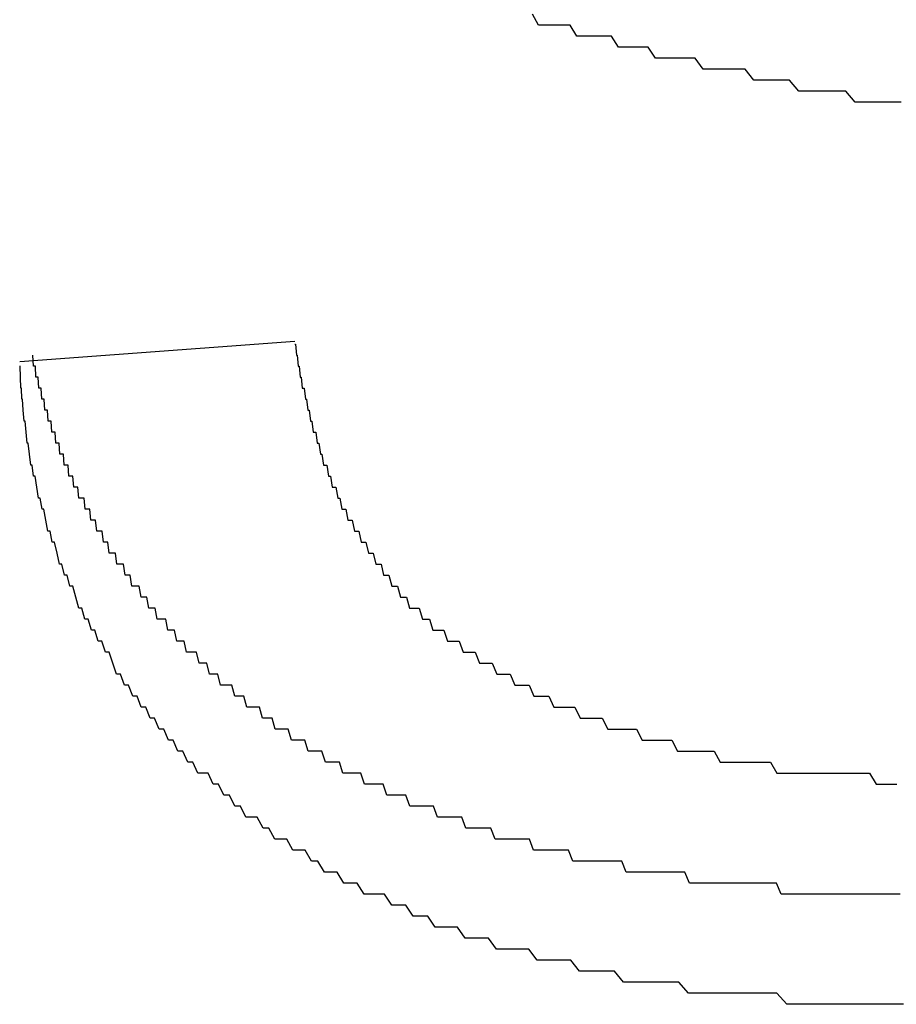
# Model space of a CAD drawing. Extents: x 1107 to 4046, y 937 to 3355.
# Tile 611 of 656: x 2200.604 to 2201.401, y 2703.173 to 2704.068. Entities that reach past the tile are written whole.
import ezdxf

# ---------------------------------------------------------------- set-up
doc = ezdxf.new("R2010")
doc.units = 0
doc.layers.add('KF_VIDA_L___C_REAR', color=7, linetype='CONTINUOUS')

# ---------------------------------------------------------------- blocks, each defined once
blk = doc.blocks.new('KF_VIDA_L___C_REAR')
at = {"layer": 'KF_VIDA_L___C_REAR'}
blk.add_line((13.625, 1014.544395), (13.875, 1014.562878), dxfattribs=at)
for points in [[(14.4258, 1014.78, 0), (14.4176, 1014.78, 0), (14.4094, 1014.78, 0), (14.4011, 1014.78, 0), (14.3927, 1014.78, 0), (14.3842, 1014.78, 0), (14.3755, 1014.79, 0), (14.3668, 1014.79, 0), (14.3582, 1014.79, 0), (14.3497, 1014.79, 0), (14.3412, 1014.79, 0), (14.3328, 1014.79, 0), (14.3245, 1014.8, 0), (14.3163, 1014.8, 0), (14.3081, 1014.8, 0), (14.3001, 1014.8, 0), (14.2921, 1014.8, 0), (14.2842, 1014.81, 0), (14.2764, 1014.81, 0), (14.2687, 1014.81, 0), (14.261, 1014.81, 0), (14.2535, 1014.81, 0), (14.246, 1014.81, 0), (14.2386, 1014.82, 0), (14.2313, 1014.82, 0), (14.224, 1014.82, 0), (14.2169, 1014.82, 0), (14.2098, 1014.82, 0), (14.2028, 1014.82, 0), (14.1959, 1014.83, 0), (14.1891, 1014.83, 0), (14.1823, 1014.83, 0), (14.1756, 1014.83, 0), (14.1691, 1014.83, 0), (14.1626, 1014.84, 0), (14.1562, 1014.84, 0), (14.1498, 1014.84, 0), (14.1436, 1014.84, 0), (14.1374, 1014.84, 0), (14.1313, 1014.84, 0), (14.1253, 1014.85, 0), (14.1194, 1014.85, 0), (14.1135, 1014.85, 0), (14.1078, 1014.85, 0), (14.1021, 1014.85, 0), (14.0965, 1014.85, 0), (14.091, 1014.86, 0)], [(13.875, 1014.56, 0), (13.8757, 1014.56, 0), (13.8764, 1014.55, 0), (13.8772, 1014.55, 0), (13.878, 1014.54, 0), (13.8789, 1014.54, 0), (13.8797, 1014.53, 0), (13.8806, 1014.53, 0), (13.8816, 1014.52, 0), (13.8826, 1014.52, 0), (13.8836, 1014.52, 0), (13.8846, 1014.51, 0), (13.8857, 1014.51, 0), (13.8868, 1014.5, 0), (13.8879, 1014.5, 0), (13.8891, 1014.49, 0), (13.8903, 1014.49, 0), (13.8915, 1014.48, 0), (13.8928, 1014.48, 0), (13.8941, 1014.48, 0), (13.8954, 1014.47, 0), (13.8968, 1014.47, 0), (13.8982, 1014.46, 0), (13.8996, 1014.46, 0), (13.9011, 1014.45, 0), (13.9026, 1014.45, 0), (13.9041, 1014.45, 0), (13.9057, 1014.44, 0), (13.9073, 1014.44, 0), (13.9089, 1014.43, 0), (13.9106, 1014.43, 0), (13.9123, 1014.43, 0), (13.914, 1014.42, 0), (13.9158, 1014.42, 0), (13.9176, 1014.41, 0), (13.9194, 1014.41, 0), (13.9213, 1014.41, 0), (13.9232, 1014.4, 0), (13.9251, 1014.4, 0), (13.9271, 1014.4, 0), (13.9291, 1014.39, 0), (13.9311, 1014.39, 0), (13.9332, 1014.39, 0), (13.9353, 1014.38, 0), (13.9374, 1014.38, 0), (13.9396, 1014.38, 0), (13.9418, 1014.37, 0), (13.944, 1014.37, 0), (13.9463, 1014.37, 0), (13.9486, 1014.36, 0), (13.9509, 1014.36, 0), (13.9533, 1014.36, 0), (13.9557, 1014.35, 0), (13.9581, 1014.35, 0), (13.9605, 1014.35, 0), (13.9631, 1014.34, 0), (13.9656, 1014.34, 0), (13.9683, 1014.34, 0), (13.9709, 1014.33, 0), (13.9737, 1014.33, 0), (13.9764, 1014.33, 0), (13.9793, 1014.32, 0), (13.9821, 1014.32, 0), (13.9851, 1014.32, 0), (13.9881, 1014.32, 0), (13.9911, 1014.31, 0), (13.9942, 1014.31, 0), (13.9973, 1014.31, 0), (14.0005, 1014.3, 0), (14.0037, 1014.3, 0), (14.007, 1014.3, 0), (14.0103, 1014.3, 0), (14.0137, 1014.29, 0), (14.0172, 1014.29, 0), (14.0207, 1014.29, 0), (14.0242, 1014.29, 0), (14.0278, 1014.28, 0), (14.0314, 1014.28, 0), (14.0351, 1014.28, 0), (14.0389, 1014.28, 0), (14.0427, 1014.27, 0), (14.0465, 1014.27, 0), (14.0504, 1014.27, 0), (14.0544, 1014.27, 0), (14.0584, 1014.26, 0), (14.0624, 1014.26, 0), (14.0665, 1014.26, 0), (14.0707, 1014.26, 0), (14.0749, 1014.25, 0), (14.0791, 1014.25, 0), (14.0835, 1014.25, 0), (14.0878, 1014.25, 0), (14.0922, 1014.24, 0), (14.0967, 1014.24, 0), (14.1012, 1014.24, 0), (14.1058, 1014.24, 0), (14.1104, 1014.23, 0), (14.115, 1014.23, 0), (14.1197, 1014.23, 0), (14.1245, 1014.23, 0), (14.1293, 1014.23, 0), (14.1342, 1014.22, 0), (14.1391, 1014.22, 0), (14.1441, 1014.22, 0), (14.1491, 1014.22, 0), (14.1542, 1014.22, 0), (14.1593, 1014.21, 0), (14.1645, 1014.21, 0), (14.1696, 1014.21, 0), (14.1749, 1014.21, 0), (14.1801, 1014.21, 0), (14.1853, 1014.21, 0), (14.1906, 1014.2, 0), (14.1959, 1014.2, 0), (14.2013, 1014.2, 0), (14.2066, 1014.2, 0), (14.212, 1014.2, 0), (14.2174, 1014.2, 0), (14.2228, 1014.19, 0), (14.2283, 1014.19, 0), (14.2338, 1014.19, 0), (14.2393, 1014.19, 0), (14.2448, 1014.19, 0), (14.2504, 1014.19, 0), (14.2559, 1014.19, 0), (14.2615, 1014.18, 0), (14.2672, 1014.18, 0), (14.2728, 1014.18, 0), (14.2785, 1014.18, 0), (14.2842, 1014.18, 0), (14.2899, 1014.18, 0), (14.2956, 1014.18, 0), (14.3014, 1014.18, 0), (14.3072, 1014.18, 0), (14.313, 1014.17, 0), (14.3189, 1014.17, 0), (14.3247, 1014.17, 0), (14.3306, 1014.17, 0), (14.3366, 1014.17, 0), (14.3425, 1014.17, 0), (14.3485, 1014.17, 0), (14.3545, 1014.17, 0), (14.3605, 1014.17, 0), (14.3665, 1014.17, 0), (14.3726, 1014.17, 0), (14.3787, 1014.17, 0), (14.3848, 1014.17, 0), (14.3909, 1014.17, 0), (14.3971, 1014.17, 0), (14.4033, 1014.16, 0), (14.4095, 1014.16, 0), (14.4157, 1014.16, 0), (14.422, 1014.16, 0)], [(14.4251, 1014.06, 0), (14.421, 1014.06, 0), (14.4168, 1014.06, 0), (14.4127, 1014.06, 0), (14.4085, 1014.06, 0), (14.4044, 1014.06, 0), (14.4002, 1014.06, 0), (14.3961, 1014.06, 0), (14.3919, 1014.06, 0), (14.3878, 1014.06, 0), (14.3836, 1014.06, 0), (14.3794, 1014.06, 0), (14.3753, 1014.06, 0), (14.3711, 1014.06, 0), (14.3669, 1014.06, 0), (14.3627, 1014.06, 0), (14.3586, 1014.06, 0), (14.3544, 1014.06, 0), (14.3502, 1014.06, 0), (14.346, 1014.06, 0), (14.3419, 1014.06, 0), (14.3377, 1014.06, 0), (14.3335, 1014.06, 0), (14.3293, 1014.06, 0), (14.3252, 1014.06, 0), (14.321, 1014.06, 0), (14.3168, 1014.06, 0), (14.3126, 1014.07, 0), (14.3085, 1014.07, 0), (14.3043, 1014.07, 0), (14.3001, 1014.07, 0), (14.2959, 1014.07, 0), (14.2918, 1014.07, 0), (14.2876, 1014.07, 0), (14.2834, 1014.07, 0), (14.2793, 1014.07, 0), (14.2751, 1014.07, 0), (14.2709, 1014.07, 0), (14.2668, 1014.07, 0), (14.2626, 1014.07, 0), (14.2585, 1014.07, 0), (14.2543, 1014.07, 0), (14.2502, 1014.07, 0), (14.246, 1014.07, 0), (14.2419, 1014.07, 0), (14.2377, 1014.07, 0), (14.2336, 1014.07, 0), (14.2295, 1014.08, 0), (14.2253, 1014.08, 0), (14.2212, 1014.08, 0), (14.2171, 1014.08, 0), (14.213, 1014.08, 0), (14.2088, 1014.08, 0), (14.2047, 1014.08, 0), (14.2006, 1014.08, 0), (14.1965, 1014.08, 0), (14.1924, 1014.08, 0), (14.1883, 1014.08, 0), (14.1843, 1014.08, 0), (14.1802, 1014.08, 0), (14.1761, 1014.08, 0), (14.172, 1014.09, 0), (14.168, 1014.09, 0), (14.1639, 1014.09, 0), (14.1599, 1014.09, 0), (14.1558, 1014.09, 0), (14.1518, 1014.09, 0), (14.1477, 1014.09, 0), (14.1437, 1014.09, 0), (14.1397, 1014.09, 0), (14.1357, 1014.09, 0), (14.1317, 1014.09, 0), (14.1277, 1014.09, 0), (14.1237, 1014.1, 0), (14.1197, 1014.1, 0), (14.1157, 1014.1, 0), (14.1117, 1014.1, 0), (14.1078, 1014.1, 0), (14.1038, 1014.1, 0), (14.0999, 1014.1, 0), (14.0959, 1014.1, 0), (14.092, 1014.1, 0), (14.0881, 1014.11, 0), (14.0842, 1014.11, 0), (14.0803, 1014.11, 0), (14.0764, 1014.11, 0), (14.0725, 1014.11, 0), (14.0686, 1014.11, 0), (14.0647, 1014.11, 0), (14.0609, 1014.11, 0), (14.057, 1014.11, 0), (14.0532, 1014.12, 0), (14.0494, 1014.12, 0), (14.0455, 1014.12, 0), (14.0417, 1014.12, 0), (14.0379, 1014.12, 0), (14.0342, 1014.12, 0), (14.0304, 1014.12, 0), (14.0266, 1014.13, 0), (14.0229, 1014.13, 0), (14.0192, 1014.13, 0), (14.0155, 1014.13, 0), (14.0118, 1014.13, 0), (14.0082, 1014.13, 0), (14.0045, 1014.13, 0), (14.0009, 1014.14, 0), (13.9973, 1014.14, 0), (13.9937, 1014.14, 0), (13.9901, 1014.14, 0), (13.9866, 1014.14, 0), (13.983, 1014.14, 0), (13.9795, 1014.14, 0), (13.976, 1014.15, 0), (13.9725, 1014.15, 0), (13.969, 1014.15, 0), (13.9655, 1014.15, 0), (13.9621, 1014.15, 0), (13.9587, 1014.15, 0), (13.9553, 1014.16, 0), (13.9519, 1014.16, 0), (13.9485, 1014.16, 0), (13.9451, 1014.16, 0), (13.9418, 1014.16, 0), (13.9384, 1014.16, 0), (13.9351, 1014.17, 0), (13.9318, 1014.17, 0), (13.9285, 1014.17, 0), (13.9252, 1014.17, 0), (13.922, 1014.17, 0), (13.9187, 1014.17, 0), (13.9155, 1014.18, 0), (13.9123, 1014.18, 0), (13.9091, 1014.18, 0), (13.9059, 1014.18, 0), (13.9028, 1014.18, 0), (13.8996, 1014.19, 0), (13.8965, 1014.19, 0), (13.8934, 1014.19, 0), (13.8903, 1014.19, 0), (13.8872, 1014.19, 0), (13.8841, 1014.2, 0), (13.8811, 1014.2, 0), (13.8781, 1014.2, 0), (13.875, 1014.2, 0), (13.872, 1014.2, 0), (13.869, 1014.21, 0), (13.8661, 1014.21, 0), (13.8631, 1014.21, 0), (13.8601, 1014.21, 0), (13.8572, 1014.21, 0), (13.8543, 1014.22, 0), (13.8514, 1014.22, 0), (13.8485, 1014.22, 0), (13.8456, 1014.22, 0), (13.8428, 1014.23, 0), (13.8399, 1014.23, 0), (13.8371, 1014.23, 0), (13.8343, 1014.23, 0), (13.8315, 1014.23, 0), (13.8287, 1014.24, 0), (13.826, 1014.24, 0), (13.8232, 1014.24, 0), (13.8206, 1014.24, 0), (13.8179, 1014.25, 0), (13.8152, 1014.25, 0), (13.8126, 1014.25, 0), (13.81, 1014.25, 0), (13.8075, 1014.25, 0), (13.805, 1014.26, 0), (13.8025, 1014.26, 0), (13.8, 1014.26, 0), (13.7975, 1014.26, 0), (13.7951, 1014.27, 0), (13.7927, 1014.27, 0), (13.7903, 1014.27, 0), (13.788, 1014.27, 0), (13.7856, 1014.28, 0), (13.7833, 1014.28, 0), (13.7811, 1014.28, 0), (13.7788, 1014.28, 0), (13.7766, 1014.28, 0), (13.7744, 1014.29, 0), (13.7722, 1014.29, 0), (13.7701, 1014.29, 0), (13.7679, 1014.29, 0), (13.7658, 1014.3, 0), (13.7637, 1014.3, 0), (13.7617, 1014.3, 0), (13.7597, 1014.3, 0), (13.7577, 1014.31, 0), (13.7557, 1014.31, 0), (13.7537, 1014.31, 0), (13.7518, 1014.31, 0), (13.7499, 1014.31, 0), (13.748, 1014.32, 0), (13.7461, 1014.32, 0), (13.7443, 1014.32, 0), (13.7424, 1014.32, 0), (13.7406, 1014.33, 0), (13.7388, 1014.33, 0), (13.7371, 1014.33, 0), (13.7354, 1014.33, 0), (13.7336, 1014.34, 0), (13.732, 1014.34, 0), (13.7303, 1014.34, 0), (13.7286, 1014.34, 0), (13.727, 1014.34, 0), (13.7254, 1014.35, 0), (13.7238, 1014.35, 0), (13.7223, 1014.35, 0), (13.7207, 1014.35, 0), (13.7192, 1014.36, 0), (13.7177, 1014.36, 0), (13.7162, 1014.36, 0), (13.7148, 1014.36, 0), (13.7133, 1014.36, 0), (13.7119, 1014.37, 0), (13.7105, 1014.37, 0), (13.7091, 1014.37, 0), (13.7078, 1014.37, 0), (13.7064, 1014.37, 0), (13.7051, 1014.38, 0), (13.7038, 1014.38, 0), (13.7025, 1014.38, 0), (13.7012, 1014.38, 0), (13.7, 1014.39, 0), (13.6988, 1014.39, 0), (13.6976, 1014.39, 0), (13.6964, 1014.39, 0), (13.6952, 1014.39, 0), (13.694, 1014.4, 0), (13.6929, 1014.4, 0), (13.6918, 1014.4, 0), (13.6907, 1014.4, 0), (13.6896, 1014.4, 0), (13.6886, 1014.41, 0), (13.6875, 1014.41, 0), (13.6865, 1014.41, 0), (13.6855, 1014.41, 0), (13.6845, 1014.41, 0), (13.6835, 1014.42, 0), (13.6825, 1014.42, 0), (13.6815, 1014.42, 0), (13.6806, 1014.42, 0), (13.6796, 1014.42, 0), (13.6787, 1014.42, 0), (13.6777, 1014.43, 0), (13.6768, 1014.43, 0), (13.6759, 1014.43, 0), (13.675, 1014.43, 0), (13.6741, 1014.43, 0), (13.6732, 1014.44, 0), (13.6723, 1014.44, 0), (13.6714, 1014.44, 0), (13.6706, 1014.44, 0), (13.6697, 1014.44, 0), (13.6689, 1014.45, 0), (13.668, 1014.45, 0), (13.6672, 1014.45, 0), (13.6664, 1014.45, 0), (13.6655, 1014.45, 0), (13.6647, 1014.46, 0), (13.6639, 1014.46, 0), (13.6632, 1014.46, 0), (13.6624, 1014.46, 0), (13.6616, 1014.46, 0), (13.6608, 1014.47, 0), (13.6601, 1014.47, 0), (13.6593, 1014.47, 0), (13.6586, 1014.47, 0), (13.6579, 1014.47, 0), (13.6571, 1014.48, 0), (13.6564, 1014.48, 0), (13.6557, 1014.48, 0), (13.655, 1014.48, 0), (13.6543, 1014.48, 0), (13.6537, 1014.49, 0), (13.653, 1014.49, 0), (13.6523, 1014.49, 0), (13.6517, 1014.49, 0), (13.651, 1014.49, 0), (13.6504, 1014.5, 0), (13.6498, 1014.5, 0), (13.6491, 1014.5, 0), (13.6485, 1014.5, 0), (13.6479, 1014.5, 0), (13.6473, 1014.51, 0), (13.6467, 1014.51, 0), (13.6461, 1014.51, 0), (13.6456, 1014.51, 0), (13.645, 1014.51, 0), (13.6444, 1014.52, 0), (13.6439, 1014.52, 0), (13.6434, 1014.52, 0), (13.6428, 1014.52, 0), (13.6423, 1014.52, 0), (13.6418, 1014.53, 0), (13.6413, 1014.53, 0), (13.6408, 1014.53, 0), (13.6403, 1014.53, 0), (13.6398, 1014.53, 0), (13.6393, 1014.54, 0), (13.6388, 1014.54, 0), (13.6384, 1014.54, 0), (13.6379, 1014.54, 0), (13.6375, 1014.54, 0), (13.637, 1014.55, 0)], [(14.428, 1013.96, 0), (14.418, 1013.96, 0), (14.4081, 1013.96, 0), (14.3983, 1013.96, 0), (14.3886, 1013.96, 0), (14.3789, 1013.96, 0), (14.3693, 1013.96, 0), (14.3597, 1013.96, 0), (14.3502, 1013.96, 0), (14.3408, 1013.96, 0), (14.3314, 1013.96, 0), (14.3221, 1013.96, 0), (14.3129, 1013.97, 0), (14.3037, 1013.97, 0), (14.2946, 1013.97, 0), (14.2855, 1013.97, 0), (14.2765, 1013.97, 0), (14.2676, 1013.97, 0), (14.2588, 1013.97, 0), (14.25, 1013.97, 0), (14.2412, 1013.97, 0), (14.2326, 1013.97, 0), (14.224, 1013.98, 0), (14.2154, 1013.98, 0), (14.207, 1013.98, 0), (14.1986, 1013.98, 0), (14.1902, 1013.98, 0), (14.1819, 1013.98, 0), (14.1737, 1013.98, 0), (14.1656, 1013.99, 0), (14.1575, 1013.99, 0), (14.1495, 1013.99, 0), (14.1415, 1013.99, 0), (14.1336, 1013.99, 0), (14.1258, 1014, 0), (14.118, 1014, 0), (14.1103, 1014, 0), (14.1027, 1014, 0), (14.0951, 1014, 0), (14.0876, 1014.01, 0), (14.0801, 1014.01, 0), (14.0728, 1014.01, 0), (14.0654, 1014.01, 0), (14.0582, 1014.01, 0), (14.051, 1014.02, 0), (14.0439, 1014.02, 0), (14.0368, 1014.02, 0), (14.0298, 1014.02, 0), (14.0229, 1014.03, 0), (14.016, 1014.03, 0), (14.0092, 1014.03, 0), (14.0024, 1014.03, 0), (13.9957, 1014.04, 0), (13.9891, 1014.04, 0), (13.9825, 1014.04, 0), (13.9759, 1014.05, 0), (13.9694, 1014.05, 0), (13.963, 1014.05, 0), (13.9566, 1014.06, 0), (13.9503, 1014.06, 0), (13.9441, 1014.06, 0), (13.9379, 1014.06, 0), (13.9317, 1014.07, 0), (13.9256, 1014.07, 0), (13.9196, 1014.07, 0), (13.9136, 1014.08, 0), (13.9077, 1014.08, 0), (13.9018, 1014.08, 0), (13.896, 1014.09, 0), (13.8902, 1014.09, 0), (13.8845, 1014.1, 0), (13.8789, 1014.1, 0), (13.8733, 1014.1, 0), (13.8678, 1014.11, 0), (13.8623, 1014.11, 0), (13.8569, 1014.11, 0), (13.8515, 1014.12, 0), (13.8462, 1014.12, 0), (13.8409, 1014.13, 0), (13.8357, 1014.13, 0), (13.8306, 1014.13, 0), (13.8255, 1014.14, 0), (13.8205, 1014.14, 0), (13.8155, 1014.15, 0), (13.8106, 1014.15, 0), (13.8057, 1014.16, 0), (13.8009, 1014.16, 0), (13.7962, 1014.17, 0), (13.7915, 1014.17, 0), (13.7868, 1014.17, 0), (13.7822, 1014.18, 0), (13.7777, 1014.18, 0), (13.7732, 1014.19, 0), (13.7688, 1014.19, 0), (13.7645, 1014.2, 0), (13.7602, 1014.2, 0), (13.7559, 1014.21, 0), (13.7517, 1014.21, 0), (13.7476, 1014.22, 0), (13.7435, 1014.22, 0), (13.7395, 1014.23, 0), (13.7355, 1014.23, 0), (13.7316, 1014.24, 0), (13.7278, 1014.24, 0), (13.724, 1014.25, 0), (13.7203, 1014.25, 0), (13.7167, 1014.26, 0), (13.7131, 1014.26, 0), (13.7097, 1014.27, 0), (13.7062, 1014.28, 0), (13.7029, 1014.28, 0), (13.6996, 1014.29, 0), (13.6964, 1014.29, 0), (13.6933, 1014.3, 0), (13.6902, 1014.3, 0), (13.6872, 1014.31, 0), (13.6843, 1014.31, 0), (13.6814, 1014.32, 0), (13.6786, 1014.32, 0), (13.6759, 1014.33, 0), (13.6733, 1014.34, 0), (13.6707, 1014.34, 0), (13.6682, 1014.35, 0), (13.6658, 1014.35, 0), (13.6634, 1014.36, 0), (13.6611, 1014.36, 0), (13.6589, 1014.37, 0), (13.6567, 1014.38, 0), (13.6546, 1014.38, 0), (13.6526, 1014.39, 0), (13.6507, 1014.39, 0), (13.6488, 1014.4, 0), (13.647, 1014.41, 0), (13.6453, 1014.41, 0), (13.6436, 1014.42, 0), (13.642, 1014.42, 0), (13.6405, 1014.43, 0), (13.639, 1014.44, 0), (13.6376, 1014.44, 0), (13.6363, 1014.45, 0), (13.6351, 1014.45, 0), (13.6339, 1014.46, 0), (13.6328, 1014.47, 0), (13.6318, 1014.47, 0), (13.6308, 1014.48, 0), (13.6299, 1014.49, 0), (13.6291, 1014.49, 0), (13.6283, 1014.5, 0), (13.6276, 1014.51, 0), (13.627, 1014.51, 0), (13.6265, 1014.52, 0), (13.626, 1014.52, 0), (13.6256, 1014.53, 0), (13.6253, 1014.54, 0), (13.625, 1014.54, 0)]]:
    blk.add_polyline3d(points, dxfattribs=at)

msp = doc.modelspace()

# ---------------------------------------------------------------- block references
at = {"layer": 'KF_VIDA_L___C_REAR'}
msp.add_blockref('KF_VIDA_L___C_REAR', (2186.97908, 1689.21316), dxfattribs=at)

doc.saveas('drawing.dxf')
